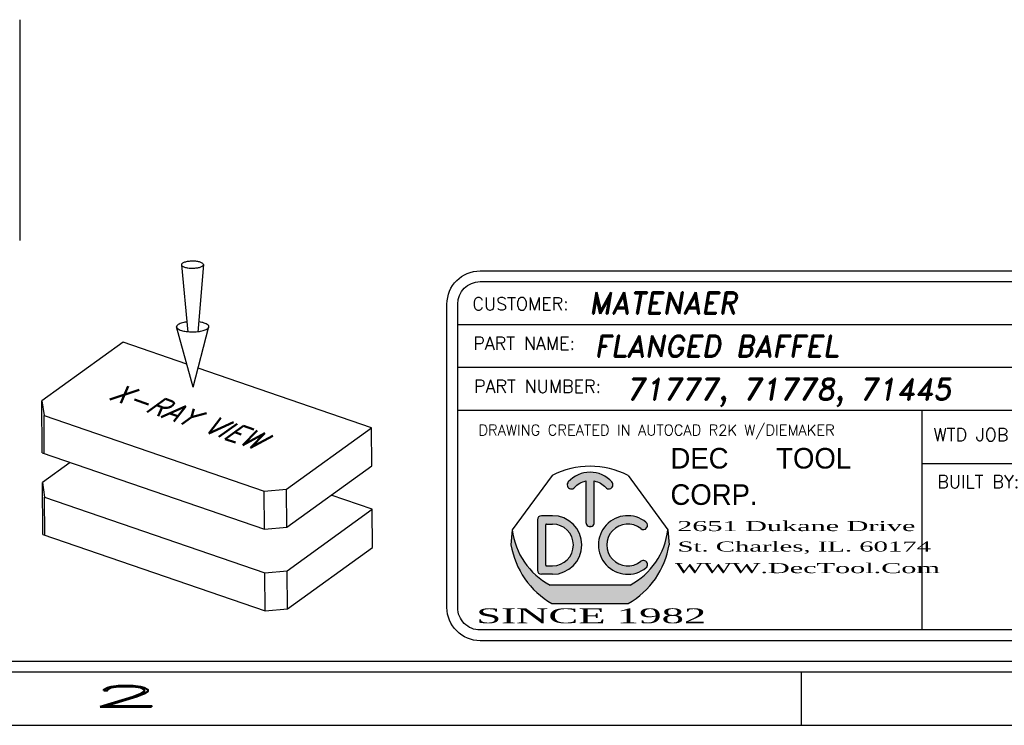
# Model space of a CAD drawing. Header units: inches. Extents: x 220 to 877, y 4 to 174.
# Tile 397 of 656: x 475.2 to 479.8, y 87.75 to 91.05. Entities that reach past the tile are written whole.
import ezdxf
from ezdxf.enums import TextEntityAlignment as Align

# ---------------------------------------------------------------- set-up
doc = ezdxf.new("R2010")
doc.units = ezdxf.units.IN
doc.header["$LTSCALE"] = 0.5
doc.header["$MEASUREMENT"] = 0
for name, color, linetype in [('BORDER', 7, 'Continuous'), ('DSS-M-S', 53, 'Continuous'), ('DST-M-S', 53, 'Continuous'), ('SID-M-D', 42, 'Continuous'), ('SID-M-S', 105, 'Continuous')]:
    doc.layers.add(name, color=color, linetype=linetype)
doc.styles.add('DARREN', font='dutchi.ttf')
doc.styles.add('PTI', font='romand.shx', dxfattribs={"oblique": 10})
doc.styles.add('R', font='ROMAND.SHX')
doc.styles.add('ROMANS', font='ROMANS.shx', dxfattribs={"height": 0.125})
doc.styles.add('S', font='romans.shx')
doc.styles.add('TITTLE', font='vinet.ttf')

# ---------------------------------------------------------------- blocks, each defined once
blk = doc.blocks.new('*U9')
at = {"layer": 'SID-M-S'}
for p, q in [((-34.00000000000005, -0.2500000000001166), (-1.13242748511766e-14, -0.2499999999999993)), ((-34.00000000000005, -0.3000000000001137), (-1.13242748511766e-14, -0.3)), ((-4.999999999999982, -0.300000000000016), (-4.999999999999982, -0.5500000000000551)), ((-34.00000000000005, -0.550000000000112), (2.886579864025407e-15, -0.55))]:
    blk.add_line(p, q, dxfattribs=at)
at = {"layer": 'SID-M-D', "style": 'R', "width": 4}
blk.add_text('2', height=0.09999999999, dxfattribs=at).set_placement((-8.327455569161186, -0.4642842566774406))
blk = doc.blocks.new('JM_TITTLE_BOX_SID')
at = {"layer": 'SID-M-S'}
h = blk.add_hatch(color=5, dxfattribs=at)
edge = h.paths.add_edge_path()
edge.add_arc((-5.986244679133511, 0.4950859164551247), 0.09767006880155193, 101.536958, 138.1897)
edge.add_arc((-6.073603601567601, 0.5732219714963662), 0.01953401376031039, 138.1897, 318.1897, ccw=False)
edge.add_arc((-5.986244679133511, 0.4950859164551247), 0.1367380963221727, 41.810299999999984, 138.1897, ccw=False)
edge.add_arc((-5.898875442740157, 0.5732104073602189), 0.01953401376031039, -138.1439400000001, 41.85608500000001, ccw=False)
edge.add_arc((-5.986244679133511, 0.4950859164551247), 0.09767006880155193, 41.791991, 78.46304)
edge.add_line((-5.966710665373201, 0.5907825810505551), (-5.966710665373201, 0.3974164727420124))
edge.add_arc((-5.986244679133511, 0.3974139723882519), 0.01953401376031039, -180.0073369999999, 0.0073369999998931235, ccw=False)
edge.add_line((-6.005778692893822, 0.3974164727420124), (-6.005778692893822, 0.5907825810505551))
h = blk.add_hatch(color=5, dxfattribs=at)
h.paths.add_polyline_path([(-6.162050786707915, 0.4286702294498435), (-6.212839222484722, 0.4286702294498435, 0.4142135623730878), (-6.232373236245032, 0.4091362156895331), (-6.232373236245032, 0.1747280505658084, 0.4142135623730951), (-6.212839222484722, 0.155194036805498), (-6.162050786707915, 0.155194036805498, 1)])
h.paths.add_polyline_path([(-6.162050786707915, 0.1942620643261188), (-6.190179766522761, 0.1942620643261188, -0.4142135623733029), (-6.193305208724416, 0.1973875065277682), (-6.193305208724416, 0.3864767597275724, -0.4142135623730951), (-6.190179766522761, 0.3896022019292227), (-6.162050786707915, 0.3896022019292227, -1)], flags=16)
for color, points in [(5, [(-5.725074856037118, 0.3987513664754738, 2.079481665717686), (-5.725054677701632, 0.1851290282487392, 0.9974867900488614), (-5.749474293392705, 0.2156248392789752, -2.078486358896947), (-5.749497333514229, 0.3682578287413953, 0.9974776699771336)]), (44, [(-5.616542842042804, 0.293125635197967), (-5.622835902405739, 0.3623491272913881), (-5.622835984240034, 0.3623492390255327, -0.2467035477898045), (-5.799307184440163, 0.1044056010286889), (-6.173182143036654, 0.1044056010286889, -0.2467035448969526), (-6.349653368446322, 0.3623492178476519), (-6.349653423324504, 0.3623491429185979), (-6.355946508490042, 0.2931255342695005, 0.2250527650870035), (-6.164615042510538, 0.01845576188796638), (-5.807874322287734, 0.01845577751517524, 0.2250528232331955)])]:
    blk.add_hatch(color=color, dxfattribs=at).paths.add_polyline_path(points)
for p, q in [((-3.421997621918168, 1.32165344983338), (-3.421997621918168, 1.52165144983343)), ((-6.604933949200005, 1.32165344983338), (0.1049989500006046, 1.32165344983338)), ((-1.409017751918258, 0.9216574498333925), (-1.409017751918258, 1.32165344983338)), ((-6.604933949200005, 1.121655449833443), (0.1049989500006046, 1.121655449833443)), ((-3.766880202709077, 0.9216574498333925), (-3.766880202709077, 1.121655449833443)), ((-2.922002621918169, 0.6716599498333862), (-2.922002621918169, 1.121655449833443)), ((-6.604933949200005, 0.9216574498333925), (0.1049989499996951, 0.9216574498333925)), ((-4.43498749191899, -0.1049989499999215), (-4.43498749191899, 0.9216574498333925)), ((-2.922002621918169, 0.6716599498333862), (-2.922002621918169, 0.9216574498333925)), ((-1.409017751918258, 0.6716599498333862), (-1.409017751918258, 0.9216574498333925)), ((-4.43498749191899, 0.6716599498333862), (0.1049989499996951, 0.6716599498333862)), ((-6.162050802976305, 0.4286702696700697), (-6.212839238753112, 0.4286702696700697)), ((-6.232373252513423, 0.4091362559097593), (-6.232373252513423, 0.1747280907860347)), ((-6.193305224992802, 0.1973875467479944), (-6.193305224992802, 0.3864767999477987)), ((-6.190179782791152, 0.3896022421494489), (-6.162050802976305, 0.3896022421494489)), ((-6.349653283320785, 0.3623490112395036), (-6.355946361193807, 0.2931254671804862)), ((-5.622835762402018, 0.3623490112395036), (-5.616542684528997, 0.2931254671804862)), ((-6.190179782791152, 0.1942621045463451), (-6.162050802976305, 0.1942621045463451)), ((-6.162050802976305, 0.1551940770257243), (-6.212839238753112, 0.1551940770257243)), ((-5.799306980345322, 0.1044056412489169), (-6.17318206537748, 0.1044056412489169))]:
    blk.add_line(p, q, dxfattribs=at)
at = {"layer": 'SID-M-S', "color": 44}
for p, q in [((-6.163350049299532, 0.6167221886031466), (-6.349653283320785, 0.3623490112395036)), ((-5.809139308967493, 0.6167221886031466), (-5.622835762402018, 0.3623490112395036))]:
    blk.add_line(p, q, dxfattribs=at)
at = {"layer": 'SID-M-S', "linetype": 'Continuous'}
blk.add_line((-6.164614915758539, 0.01845566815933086), (-5.807874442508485, 0.01845566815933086), dxfattribs=at)
at = {"layer": 'SID-M-S'}
for points in [[(1.261213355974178e-13, -0.1549984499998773), (-6.499934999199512, -0.1549984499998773, -0.414213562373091), (-6.654933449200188, 1.163513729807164e-13), (-6.654933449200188, 1.416652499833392, -0.4142135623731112), (-6.499934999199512, 1.571650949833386), (1.261213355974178e-13, 1.571650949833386, -0.4142135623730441), (0.1549984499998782, 1.416652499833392), (0.1549984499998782, 1.163513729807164e-13, -0.4142135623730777)], [(1.261213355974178e-13, -0.1049989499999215), (-6.499934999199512, -0.1049989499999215, -0.4142135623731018), (-6.604933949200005, 1.163513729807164e-13), (-6.604933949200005, 1.416652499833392, -0.4142135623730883), (-6.499934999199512, 1.52165144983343), (1.261213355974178e-13, 1.52165144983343, -0.414213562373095), (0.1049989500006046, 1.416652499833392), (0.1049989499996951, 1.163513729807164e-13, -0.414213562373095)]]:
    blk.add_lwpolyline(points, format="xyb", close=True, dxfattribs=at)
for points in [[(-5.913425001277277, 0.5601760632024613, 1), (-5.884326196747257, 0.5862444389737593, 0.4472140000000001), (-6.088163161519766, 0.5862444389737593)], [(-6.059043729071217, 0.5601991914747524, -0.161305), (-6.005778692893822, 0.5907825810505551), (-6.005778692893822, 0.3974164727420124, 1.000128), (-5.966710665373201, 0.3974164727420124), (-5.966710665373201, 0.5907825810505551, -0.161387), (-5.913425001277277, 0.5601760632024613)]]:
    blk.add_lwpolyline(points, format="xyb", dxfattribs=at)
at = {"layer": 'SID-M-S', "color": 44}
blk.add_arc((-5.986244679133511, 0.2684913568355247), 0.3906802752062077, 63.04274999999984, 116.9573, dxfattribs=at)
at = {"layer": 'SID-M-S'}
for centre, radius, start, end in [((-6.073603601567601, 0.5732219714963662), 0.01953401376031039, 138.1896999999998, 318.1897), ((-6.212839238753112, 0.4091362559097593), 0.01953401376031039, 90.00001999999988, 180), ((-6.162050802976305, 0.291932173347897), 0.1367380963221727, 270, 90), ((-5.810438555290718, 0.291932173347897), 0.1367380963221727, 51.37019699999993, 308.6138100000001), ((-6.190179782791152, 0.3864767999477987), 0.003125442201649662, 90, 180), ((-6.162050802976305, 0.291932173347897), 0.09767006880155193, 270, 90), ((-5.810438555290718, 0.291932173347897), 0.09767006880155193, 51.39486399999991, 308.5955999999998), ((-5.737324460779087, 0.3835354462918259), 0.01953401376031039, 231.3559519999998, 51.16382900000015), ((-6.015936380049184, 0.4013226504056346), 0.3359850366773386, 186.6612, 242.0944999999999), ((-5.95655297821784, 0.4013226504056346), 0.3359850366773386, 297.9055, 353.3388), ((-5.970617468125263, 0.3575664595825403), 0.3906802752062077, 189.494, 240.2271), ((-6.00187189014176, 0.3575664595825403), 0.3906802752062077, 299.7728999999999, 350.506), ((-6.190179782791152, 0.1973875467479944), 0.003125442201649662, 180, 270), ((-5.737302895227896, 0.2003460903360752), 0.01953401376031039, 308.387747, 128.676102), ((-6.212839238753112, 0.1747280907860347), 0.01953401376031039, 180, 270)]:
    blk.add_arc(centre, radius, start, end, dxfattribs=at)
blk.add_point((-5.986244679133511, 0.3778818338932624), dxfattribs=at)
at = {"layer": 'SID-M-D'}
for s, height, style, p in [('CUSTOMER:', 0.0599994, 'ROMANS', (-6.536056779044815, 1.387915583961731)), ('THIS SHEET CONTAINS:', 0.0599994, 'ROMANS', (-3.346844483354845, 1.398983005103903)), ('PART NAME:', 0.0599994, 'ROMANS', (-6.532393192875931, 1.203028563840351)), ('DATE:', 0.0599994, 'ROMANS', (-1.336888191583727, 1.184117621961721)), ('PART NUMBER:', 0.0599994, 'ROMANS', (-6.528821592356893, 1.003030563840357)), ('REV:', 0.0599994, 'ROMANS', (-3.690767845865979, 1.003030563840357)), ('SCALE:', 0.0599994, 'ROMANS', (-2.862737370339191, 0.9841196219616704)), ('DWG NO', 0.0599994, 'ROMANS', (-1.336888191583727, 0.9841196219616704)), ('OF', 0.0599994, 'ROMANS', (-0.6304765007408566, 0.9841196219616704)), ('DRAWING CREATED IN AUTOCAD R2K W/DIEMAKER', 0.04999949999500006, 'R', (-6.508079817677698, 0.8033374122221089)), ('WTD JOB #', 0.0599994, 'ROMANS', (-4.381535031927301, 0.7766631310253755)), ('TOOL #', 0.0599994, 'ROMANS', (-2.868550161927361, 0.7766631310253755)), ('JOB #', 0.0599994, 'ROMANS', (-1.35556529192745, 0.7766631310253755)), ('BUILT BY:', 0.0599994, 'ROMANS', (-4.363988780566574, 0.5573605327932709))]:
    blk.add_text(s, height=height, dxfattribs=dict(at, style=style)).set_placement(p)
at = {"layer": 'SID-M-D', "style": 'PTI', "oblique": 10}
for tag, p in [('CUSTOMER', (-5.990553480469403, 1.371591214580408)), ('DIEDATAINFO', (-2.18746001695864, 1.371591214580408)), ('PARTDESCRIPTION', (-5.966376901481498, 1.169693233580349)), ('00-00-00', (-1.009105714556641, 1.167793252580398)), ('PARTNUMBER', (-5.81595049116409, 0.9696952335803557)), ('REV', (-3.360356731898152, 0.9696952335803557)), ('SCALE', (-2.520436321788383, 0.9677952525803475)), ('SH', (-0.8571950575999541, 0.9677952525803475)), ('SHX', (-0.4057438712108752, 0.9677952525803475)), ('WTD', (-3.839149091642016, 0.7480887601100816)), ('TOOL', (-2.472915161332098, 0.7480887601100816)), ('JOB', (-0.9225366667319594, 0.7480887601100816))]:
    blk.add_attdef(tag, p, '', height=0.09999900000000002, dxfattribs=at)
blk.add_attdef('BUILT', text='', height=0.2499630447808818, dxfattribs=at).set_placement((-2.336101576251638, 0.2076912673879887), align=Align.CENTER)
at = {"layer": 'SID-M-S', "color": 44, "style": 'TITTLE'}
for s, p in [('DEC', (-5.610695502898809, 0.6488078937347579)), ('TOOL', (-5.116590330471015, 0.6488078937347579)), ('CORP.', (-5.610695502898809, 0.4791041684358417))]:
    blk.add_text(s, height=0.09613037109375, dxfattribs=at).set_placement(p)
at = {"layer": 'SID-M-S', "color": 44, "style": 'DARREN'}
for s, height, width, p in [('2651 Dukane Drive', 0.04671936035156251, 2, (-5.579307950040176, 0.356817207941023)), ('St. Charles, IL. 60174', 0.04671936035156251, 1.9, (-5.577648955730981, 0.2612505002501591)), ('WWW.DecTool.Com', 0.04671936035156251, 2, (-5.590066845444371, 0.1603595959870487)), ('SINCE 1982', 0.06921386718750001, 2, (-6.517871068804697, -0.07335393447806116))]:
    blk.add_text(s, height=height, dxfattribs=dict(at, width=width)).set_placement(p)
blk = doc.blocks.new('DMBLK003')
at = {"layer": 'DSS-M-S', "color": 7}
for p, q in [((-2.257677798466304, 3.372395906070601), (-2.197527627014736, 2.743365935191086)), ((-2.052454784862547, 3.373592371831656), (-2.105266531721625, 2.743903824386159)), ((-2.148400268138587, 2.229608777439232), (-2.302836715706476, 2.792818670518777)), ((-2.148400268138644, 2.229608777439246), (-2.000541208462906, 2.794581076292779)), ((-2.803260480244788, 2.648749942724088), (-3.561599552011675, 2.100536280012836)), ((-2.207174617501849, 2.443951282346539), (-2.803260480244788, 2.648749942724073)), ((-0.4799575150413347, 1.850527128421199), (-2.101781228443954, 2.407741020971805)), ((-3.558772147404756, 1.615567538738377), (-3.561599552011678, 2.100536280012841)), ((-3.561599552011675, 2.100536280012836), (-3.541300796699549, 1.963918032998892)), ((-3.541300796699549, 1.963918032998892), (-1.482980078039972, 1.256735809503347)), ((-3.539230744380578, 1.608853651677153), (-3.541300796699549, 1.963918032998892)), ((-1.274181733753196, 1.276371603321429), (-0.4799575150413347, 1.850527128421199)), ((-0.4778874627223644, 1.495462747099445), (-0.4799575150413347, 1.850527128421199)), ((-3.558772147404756, 1.615567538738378), (-1.480910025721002, 0.9016714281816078)), ((-3.297832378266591, 1.525915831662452), (-3.557156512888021, 1.338446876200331)), ((-1.272111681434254, 0.9213072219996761), (-0.4778874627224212, 1.495462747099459)), ((-3.554329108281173, 0.8534781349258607), (-3.557156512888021, 1.338446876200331)), ((-3.557156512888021, 1.338446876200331), (-3.536857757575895, 1.20182862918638)), ((-3.536857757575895, 1.20182862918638), (-1.478537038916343, 0.4946464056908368)), ((-3.534787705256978, 0.8467642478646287), (-3.536857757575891, 1.201828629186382)), ((-1.482980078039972, 1.256735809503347), (-1.274181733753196, 1.276371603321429)), ((-1.48091002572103, 0.9016714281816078), (-1.482980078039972, 1.256735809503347)), ((-1.272111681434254, 0.9213072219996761), (-1.274181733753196, 1.276371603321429)), ((-0.4755144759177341, 1.088437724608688), (-0.8587735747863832, 1.220114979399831)), ((-1.269738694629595, 0.5142821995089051), (-0.4755144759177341, 1.088437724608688)), ((-0.4734444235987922, 0.7333733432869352), (-0.4755144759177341, 1.088437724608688)), ((-1.48091002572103, 0.9016714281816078), (-1.272111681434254, 0.9213072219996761)), ((-3.554329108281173, 0.8534781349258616), (-1.476466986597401, 0.1395820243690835)), ((-1.267668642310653, 0.1592178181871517), (-0.4734444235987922, 0.7333733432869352)), ((-1.478537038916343, 0.4946464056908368), (-1.269738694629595, 0.5142821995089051)), ((-1.476466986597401, 0.1395820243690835), (-1.478537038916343, 0.4946464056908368)), ((-1.267668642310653, 0.1592178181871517), (-1.269738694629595, 0.5142821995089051)), ((-1.476466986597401, 0.1395820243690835), (-1.267668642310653, 0.1592178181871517))]:
    blk.add_line(p, q, dxfattribs=at)
blk.add_lwpolyline([(-2.257677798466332, 3.372395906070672, 0.233276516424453), (-2.252722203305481, 3.362498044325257, 0.08686546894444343), (-2.227461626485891, 3.349508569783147, 0.04420464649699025), (-2.196912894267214, 3.342891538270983, 0.03270883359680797), (-2.154782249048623, 3.340379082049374, 0.03270883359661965), (-2.112683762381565, 3.343382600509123, 0.04420464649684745), (-2.082214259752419, 3.350355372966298, 0.08686546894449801), (-2.057106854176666, 3.363638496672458, 0.2332765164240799), (-2.052267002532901, 3.37359346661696, 0.2332765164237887), (-2.057222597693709, 3.383491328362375, 0.0868654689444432), (-2.082483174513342, 3.396480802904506, 0.04420464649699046), (-2.113031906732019, 3.403097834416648, 0.03270883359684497), (-2.15516255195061, 3.405610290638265, 0.03270883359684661), (-2.19726103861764, 3.402606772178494, 0.04420464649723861), (-2.227730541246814, 3.395633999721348, 0.08686546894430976), (-2.252837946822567, 3.382350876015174, 0.2332765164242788)], format="xyb", close=True, dxfattribs=at)
for points in [[(-2.206598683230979, 2.838227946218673, 0.003885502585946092), (-2.213923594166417, 2.837278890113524, 0.04420464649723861), (-2.258764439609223, 2.827017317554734, 0.08686546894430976), (-2.295714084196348, 2.807469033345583, 0.2332765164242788), (-2.302836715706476, 2.79281867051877, 0.233276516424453)], [(-2.302836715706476, 2.79281867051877, 0.233276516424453), (-2.295543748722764, 2.778252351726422, 0.08686546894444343), (-2.258368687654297, 2.759136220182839, 0.04420464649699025), (-2.213411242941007, 2.749398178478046, 0.03270883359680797), (-2.151409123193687, 2.745700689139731, 0.03270883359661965), (-2.089454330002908, 2.750120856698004, 0.04420464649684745), (-2.044613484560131, 2.760382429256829, 0.08686546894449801), (-2.00766383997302, 2.77993071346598, 0.2332765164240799), (-2.000541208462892, 2.794581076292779, 0.2332765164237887), (-2.00783417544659, 2.809147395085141, 0.0868654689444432), (-2.045009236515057, 2.828263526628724, 0.04420464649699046), (-2.089966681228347, 2.838001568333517, 0.003885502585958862), (-2.097302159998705, 2.838865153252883, 0.03270883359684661)]]:
    blk.add_lwpolyline(points, format="xyb", dxfattribs=at)
at = {"layer": 'BORDER', "color": 2, "extrusion": (-0.005048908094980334, 0.8660106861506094, 0.4999999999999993), "style": 'S', "width": 0.7}
blk.add_text('X-RAY VIEW', height=0.3, rotation=145.0000000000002, dxfattribs=at).set_placement((2.935829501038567, -0.2807326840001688, 2.307999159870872))

msp = doc.modelspace()

# ---------------------------------------------------------------- linework, layer by layer
at = {"layer": 'SID-M-D'}
msp.add_line((475.2001431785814, 91.04618629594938), (475.2001431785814, 90.01566470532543), dxfattribs=at)

# ---------------------------------------------------------------- block references
at = {"layer": 'DST-M-S', "xscale": 0.5, "yscale": 0.5, "zscale": 0.5}
msp.add_blockref('DMBLK003', (477.0847064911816, 88.21589865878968), dxfattribs=at)
at = {"layer": 'SID-M-D'}
msp.add_blockref('*U9', (483.8517118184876, 88.30166505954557), dxfattribs=at)
at = {"layer": 'SID-M-S'}
msp.add_blockref('JM_TITTLE_BOX_SID', (483.8517118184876, 88.30166505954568), dxfattribs=at).add_auto_attribs({'CUSTOMER': 'MATENAER', 'PARTDESCRIPTION': 'FLANGED BAFFEL', '00-00-00': '5-27-25', 'PARTNUMBER': '71777, 71778, 71445', 'SCALE': '1:1', 'TOOL': 'P227S', 'JOB': '23990', 'DIEDATAINFO': 'SIDE ELEVATION VIEW'})

doc.saveas('drawing.dxf')
